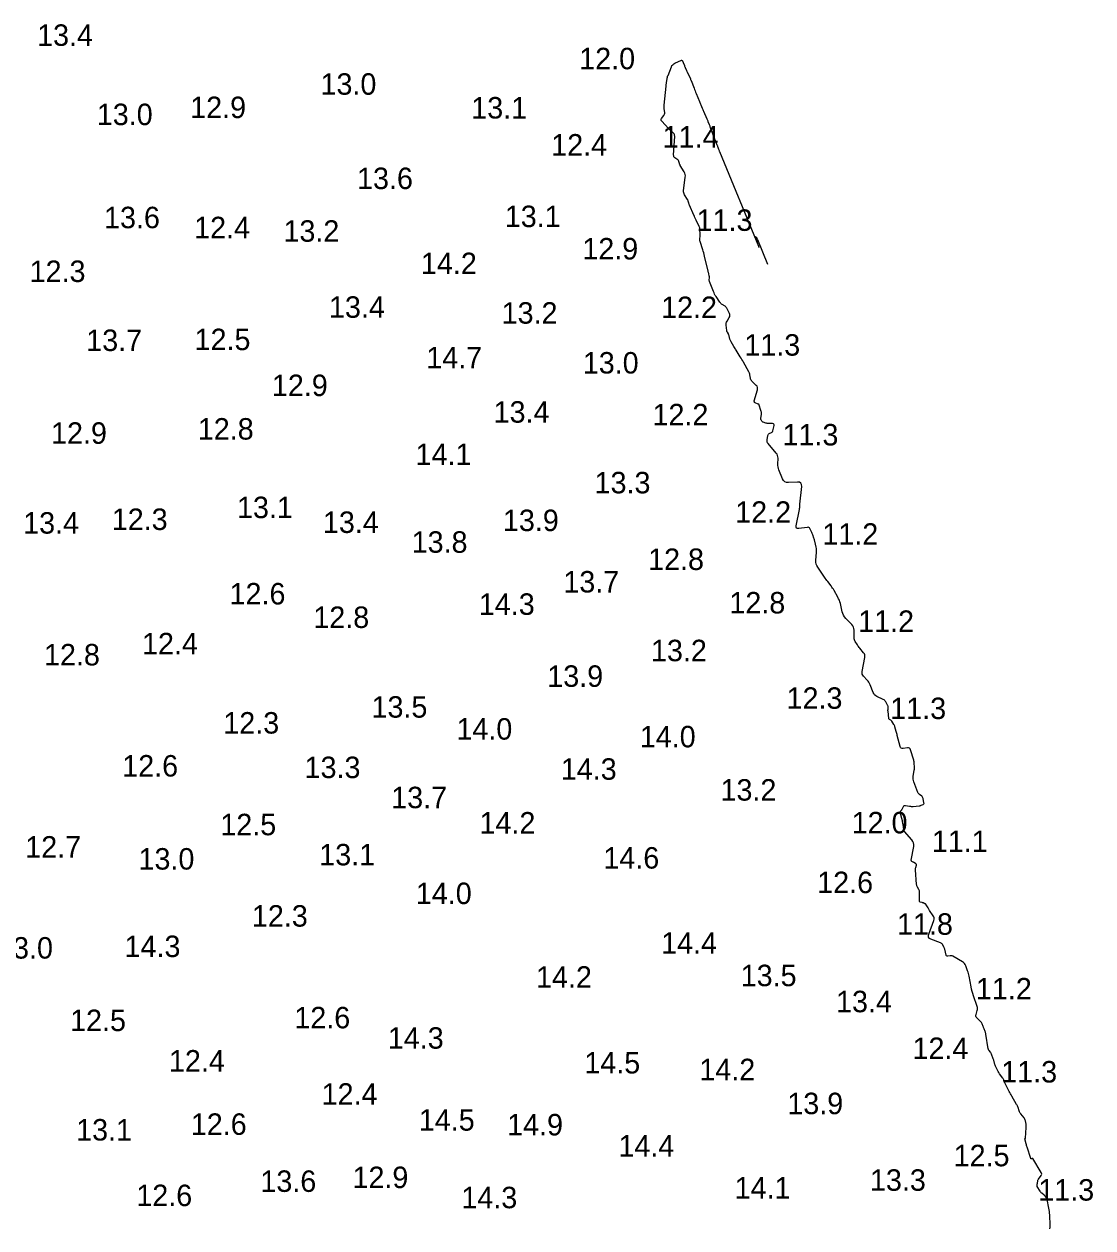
# Model space of a CAD drawing. Extents: x 815352 to 820877, y 582403 to 597439.
# Drawn here: x 820359.3 to 820608.2, y 591536 to 591816.5 of the extents above; entities that cross this region are included whole.
import ezdxf

# ---------------------------------------------------------------- set-up
doc = ezdxf.new("R2010")
doc.units = 0
doc.layers.add('V-CONT-EL12', color=7, linetype='Continuous')
doc.layers.add('V-TOPO-SOUN', color=7, linetype='Continuous')

msp = doc.modelspace()

# ---------------------------------------------------------------- linework, layer by layer
at = {"layer": 'V-CONT-EL12'}
for points in [[(820565.93, 591621.72), (820566.5, 591624.92), (820566.53, 591625.35), (820566.47, 591625.75), (820566.32, 591626.12), (820566.07, 591626.47), (820564.34, 591628.44), (820564.32, 591628.47), (820564.3, 591628.49), (820564.29, 591628.52), (820564.28, 591628.55), (820564.24, 591628.66), (820564.23, 591628.69), (820564.22, 591628.72), (820564.22, 591628.75), (820564.21, 591628.78), (820564.03, 591630.02), (820564, 591630.24), (820563.96, 591630.46), (820563.91, 591630.67), (820563.86, 591630.89), (820563.37, 591632.86), (820563.36, 591632.93), (820563.37, 591633), (820563.39, 591633.06), (820563.43, 591633.12), (820563.62, 591633.36), (820563.66, 591633.42), (820563.7, 591633.48), (820563.74, 591633.55), (820563.78, 591633.61), (820564.14, 591634.27), (820564.22, 591634.38), (820564.32, 591634.45), (820564.44, 591634.48), (820564.57, 591634.48), (820565.51, 591634.31), (820565.72, 591634.28), (820565.92, 591634.26), (820566.13, 591634.26), (820566.34, 591634.27), (820567.75, 591634.38), (820567.87, 591634.4), (820568, 591634.42), (820568.12, 591634.46), (820568.24, 591634.51), (820568.71, 591634.72), (820568.81, 591634.78), (820568.87, 591634.86), (820568.9, 591634.96), (820568.89, 591635.08), (820568.69, 591636.13), (820568.64, 591636.28), (820568.58, 591636.41), (820568.49, 591636.53), (820568.37, 591636.64), (820567.86, 591637.03), (820567.75, 591637.13), (820567.64, 591637.25), (820567.56, 591637.38), (820567.49, 591637.52), (820566.53, 591639.97), (820566.43, 591640.27), (820566.38, 591640.57), (820566.37, 591640.88), (820566.4, 591641.2), (820566.64, 591642.71), (820566.67, 591642.9), (820566.68, 591643.1), (820566.69, 591643.29), (820566.68, 591643.49), (820566.63, 591644.28), (820566.62, 591644.47), (820566.59, 591644.67), (820566.55, 591644.86), (820566.5, 591645.05), (820565.76, 591647.47), (820565.66, 591647.69), (820565.52, 591647.84), (820565.32, 591647.91), (820565.08, 591647.91), (820564.02, 591647.77), (820563.78, 591647.78), (820563.59, 591647.85), (820563.45, 591648), (820563.36, 591648.22), (820562.68, 591650.8), (820562.62, 591651.03), (820562.56, 591651.26), (820562.49, 591651.49), (820562.43, 591651.72), (820562.12, 591652.77), (820562.07, 591652.93), (820562, 591653.08), (820561.93, 591653.23), (820561.85, 591653.38), (820561.41, 591654.09), (820561.36, 591654.16), (820561.3, 591654.22), (820561.24, 591654.28), (820561.16, 591654.32), (820560.86, 591654.5), (820560.8, 591654.55), (820560.75, 591654.61), (820560.71, 591654.68), (820560.69, 591654.76), (820560.52, 591656.43), (820560.51, 591656.54), (820560.51, 591656.64), (820560.51, 591656.75), (820560.52, 591656.86), (820560.57, 591657.28), (820560.57, 591657.39), (820560.56, 591657.49), (820560.53, 591657.59), (820560.49, 591657.69), (820560, 591658.62), (820559.89, 591658.79), (820559.76, 591658.94), (820559.6, 591659.07), (820559.42, 591659.17), (820557.93, 591659.89), (820557.64, 591660.06), (820557.4, 591660.28), (820557.21, 591660.53), (820557.05, 591660.83), (820556.35, 591662.61), (820556.22, 591662.9), (820556.07, 591663.17), (820555.89, 591663.42), (820555.69, 591663.66), (820554.82, 591664.58), (820554.64, 591664.82), (820554.53, 591665.08), (820554.48, 591665.36), (820554.51, 591665.66), (820555.13, 591668.99), (820555.15, 591669.29), (820555.11, 591669.57), (820555.01, 591669.83), (820554.83, 591670.07), (820553.92, 591671.14), (820553.77, 591671.32), (820553.63, 591671.5), (820553.5, 591671.69), (820553.37, 591671.88), (820552.88, 591672.65), (820552.78, 591672.85), (820552.7, 591673.06), (820552.65, 591673.27), (820552.64, 591673.5), (820552.62, 591675.33), (820552.59, 591675.7), (820552.49, 591676.05), (820552.32, 591676.36), (820552.09, 591676.65), (820550.7, 591678.06), (820550.41, 591678.41), (820550.17, 591678.78), (820549.98, 591679.18), (820549.86, 591679.61), (820549.42, 591681.51), (820549.32, 591681.9), (820549.18, 591682.28), (820549.02, 591682.65), (820548.84, 591683), (820547.95, 591684.57), (820547.78, 591684.84), (820547.61, 591685.11), (820547.43, 591685.37), (820547.24, 591685.62), (820546.46, 591686.63), (820546.27, 591686.89), (820546.08, 591687.15), (820545.9, 591687.41), (820545.72, 591687.67), (820544.14, 591689.99), (820543.93, 591690.36), (820543.79, 591690.74), (820543.72, 591691.13), (820543.72, 591691.55), (820543.86, 591693.51), (820543.87, 591693.8), (820543.86, 591694.1), (820543.82, 591694.39), (820543.77, 591694.68), (820543.45, 591696.03), (820543.41, 591696.22), (820543.36, 591696.41), (820543.3, 591696.59), (820543.24, 591696.78), (820542.99, 591697.51), (820542.92, 591697.69), (820542.85, 591697.87), (820542.77, 591698.05), (820542.69, 591698.22), (820542.31, 591698.98), (820542.21, 591699.13), (820542.07, 591699.24), (820541.91, 591699.29), (820541.72, 591699.28), (820539.76, 591698.99), (820539.42, 591698.99), (820539.21, 591699.1), (820539.11, 591699.32), (820539.13, 591699.65), (820539.88, 591703.43), (820539.9, 591703.53), (820539.91, 591703.63), (820539.93, 591703.73), (820539.94, 591703.83), (820539.97, 591704.24), (820539.98, 591704.35), (820539.99, 591704.45), (820540, 591704.55), (820540.01, 591704.65), (820540.41, 591708.82), (820540.39, 591709.27), (820540.22, 591709.59), (820539.92, 591709.77), (820539.47, 591709.81), (820537.33, 591709.71), (820536.88, 591709.74), (820536.49, 591709.9), (820536.19, 591710.18), (820535.96, 591710.58), (820535.09, 591712.71), (820534.98, 591713.03), (820534.9, 591713.35), (820534.86, 591713.68), (820534.85, 591714.02), (820534.9, 591715.38), (820534.89, 591715.71), (820534.81, 591716.02), (820534.68, 591716.31), (820534.49, 591716.58), (820532.61, 591718.83), (820532.48, 591719.01), (820532.4, 591719.21), (820532.37, 591719.42), (820532.38, 591719.64), (820532.54, 591720.72), (820532.58, 591720.86), (820532.64, 591720.97), (820532.73, 591721.06), (820532.85, 591721.14), (820533.37, 591721.39), (820533.49, 591721.47), (820533.59, 591721.56), (820533.65, 591721.67), (820533.7, 591721.8), (820533.97, 591723.02), (820533.98, 591723.2), (820533.93, 591723.34), (820533.81, 591723.42), (820533.63, 591723.45), (820532.62, 591723.47), (820532.48, 591723.48), (820532.34, 591723.49), (820532.21, 591723.52), (820532.07, 591723.56), (820531.45, 591723.76), (820531.36, 591723.79), (820531.28, 591723.84), (820531.21, 591723.91), (820531.15, 591723.99), (820530.94, 591724.34), (820530.9, 591724.43), (820530.87, 591724.52), (820530.86, 591724.61), (820530.87, 591724.71), (820531.02, 591725.57), (820531.04, 591725.74), (820531.04, 591725.92), (820531.02, 591726.09), (820530.97, 591726.26), (820530.42, 591727.98), (820530.42, 591727.99), (820530.41, 591728), (820530.4, 591728), (820530.39, 591728), (820530.34, 591727.97), (820530.33, 591727.97), (820530.32, 591727.97), (820530.31, 591727.97), (820530.29, 591727.97), (820529.55, 591728.33), (820529.45, 591728.4), (820529.38, 591728.49), (820529.36, 591728.6), (820529.37, 591728.73), (820530.11, 591731.35), (820530.15, 591731.64), (820530.12, 591731.9), (820530.01, 591732.14), (820529.83, 591732.37), (820528.8, 591733.37), (820528.68, 591733.51), (820528.58, 591733.67), (820528.51, 591733.85), (820528.47, 591734.03), (820528.36, 591734.82), (820528.33, 591735.01), (820528.27, 591735.19), (820528.2, 591735.37), (820528.12, 591735.55), (820526.88, 591737.74), (820526.69, 591738.07), (820526.49, 591738.4), (820526.3, 591738.72), (820526.1, 591739.05), (820525.17, 591740.54), (820525.03, 591740.77), (820524.89, 591740.99), (820524.75, 591741.21), (820524.61, 591741.44), (820523.97, 591742.47), (820523.88, 591742.63), (820523.8, 591742.78), (820523.74, 591742.95), (820523.69, 591743.12), (820523.5, 591743.94), (820523.47, 591744.05), (820523.43, 591744.15), (820523.39, 591744.25), (820523.33, 591744.35), (820523.1, 591744.73), (820523.04, 591744.83), (820523, 591744.93), (820522.97, 591745.04), (820522.96, 591745.15), (820522.83, 591746.38), (820522.82, 591746.62), (820522.85, 591746.85), (820522.92, 591747.08), (820523.03, 591747.29), (820523.55, 591748.19), (820523.65, 591748.41), (820523.69, 591748.63), (820523.67, 591748.86), (820523.59, 591749.08), (820523.06, 591750.22), (820522.96, 591750.38), (820522.85, 591750.53), (820522.71, 591750.66), (820522.56, 591750.78), (820521.89, 591751.19), (820521.73, 591751.3), (820521.59, 591751.43), (820521.46, 591751.57), (820521.34, 591751.72), (820520.46, 591753.04), (820520.29, 591753.32), (820520.13, 591753.61), (820519.99, 591753.9), (820519.86, 591754.2), (820518.93, 591756.58), (820518.9, 591756.68), (820518.88, 591756.78), (820518.87, 591756.88), (820518.87, 591756.98), (820518.91, 591757.4), (820518.92, 591757.51), (820518.92, 591757.61), (820518.91, 591757.72), (820518.89, 591757.82), (820518.75, 591758.42), (820518.72, 591758.56), (820518.69, 591758.69), (820518.66, 591758.83), (820518.63, 591758.96), (820517.79, 591762.49), (820517.7, 591762.86), (820517.59, 591763.24), (820517.48, 591763.61), (820517.37, 591763.97), (820516.74, 591765.88), (820516.7, 591766.03), (820516.67, 591766.18), (820516.66, 591766.33), (820516.67, 591766.49), (820516.73, 591767.11), (820516.74, 591767.26), (820516.75, 591767.42), (820516.75, 591767.58), (820516.75, 591767.73), (820516.72, 591768.64), (820516.7, 591768.84), (820516.66, 591769.03), (820516.61, 591769.23), (820516.53, 591769.41), (820515.83, 591770.84), (820515.69, 591771.14), (820515.55, 591771.44), (820515.41, 591771.75), (820515.28, 591772.05), (820514.27, 591774.38), (820514.22, 591774.49), (820514.18, 591774.6), (820514.15, 591774.71), (820514.11, 591774.82), (820513.99, 591775.28), (820513.96, 591775.39), (820513.92, 591775.5), (820513.87, 591775.6), (820513.81, 591775.7), (820513.12, 591776.76), (820513.01, 591776.98), (820512.93, 591777.2), (820512.9, 591777.43), (820512.91, 591777.68), (820513.3, 591780.89), (820513.31, 591781.22), (820513.27, 591781.53), (820513.18, 591781.83), (820513.04, 591782.11), (820512.13, 591783.6), (820512.07, 591783.71), (820512.02, 591783.81), (820511.98, 591783.93), (820511.95, 591784.04), (820511.83, 591784.51), (820511.79, 591784.62), (820511.74, 591784.72), (820511.67, 591784.8), (820511.58, 591784.88), (820510.86, 591785.39), (820510.73, 591785.51), (820510.64, 591785.65), (820510.59, 591785.81), (820510.58, 591785.98), (820510.83, 591790.43), (820510.82, 591790.62), (820510.77, 591790.8), (820510.68, 591790.96), (820510.56, 591791.1), (820509.98, 591791.64), (820509.83, 591791.78), (820509.69, 591791.92), (820509.55, 591792.06), (820509.41, 591792.2), (820507.8, 591793.9), (820507.69, 591794.06), (820507.65, 591794.22), (820507.68, 591794.38), (820507.77, 591794.54), (820508.3, 591795.22), (820508.41, 591795.39), (820508.48, 591795.57), (820508.51, 591795.77), (820508.5, 591795.97), (820508.39, 591796.81), (820508.37, 591797.02), (820508.36, 591797.23), (820508.36, 591797.44), (820508.37, 591797.65), (820508.84, 591802.09), (820508.86, 591802.3), (820508.88, 591802.51), (820508.91, 591802.72), (820508.94, 591802.93), (820509.05, 591803.76), (820509.09, 591803.97), (820509.13, 591804.17), (820509.19, 591804.37), (820509.27, 591804.57), (820510.07, 591806.6), (820510.2, 591806.86), (820510.37, 591807.08), (820510.59, 591807.26), (820510.84, 591807.4), (820512.42, 591808.11), (820512.45, 591808.12), (820512.48, 591808.12), (820512.5, 591808.11), (820512.52, 591808.09), (820512.61, 591807.99), (820512.63, 591807.97), (820512.64, 591807.95), (820512.66, 591807.94), (820512.67, 591807.92), (820512.73, 591807.84), (820512.74, 591807.82), (820512.75, 591807.81), (820512.76, 591807.79), (820512.76, 591807.77), (820512.79, 591807.7), (820512.79, 591807.68), (820512.8, 591807.66), (820512.8, 591807.65), (820512.81, 591807.63), (820513.1, 591806.86), (820513.14, 591806.74), (820513.19, 591806.62), (820513.24, 591806.5), (820513.29, 591806.39), (820513.5, 591805.92), (820513.56, 591805.8), (820513.61, 591805.68), (820513.66, 591805.56), (820513.72, 591805.45), (820514.48, 591803.75), (820514.49, 591803.72), (820514.51, 591803.69), (820514.52, 591803.66), (820514.53, 591803.63), (820514.58, 591803.51), (820514.59, 591803.48), (820514.61, 591803.45), (820514.62, 591803.42), (820514.63, 591803.39), (820515.34, 591801.59), (820515.46, 591801.28), (820515.58, 591800.97), (820515.71, 591800.66), (820515.84, 591800.35), (820516.63, 591798.48), (820516.71, 591798.3), (820516.79, 591798.11), (820516.87, 591797.92), (820516.95, 591797.74), (820517.26, 591796.99), (820517.34, 591796.81), (820517.41, 591796.62), (820517.49, 591796.43), (820517.57, 591796.25), (820518.31, 591794.48), (820518.38, 591794.31), (820518.45, 591794.14), (820518.52, 591793.98), (820518.58, 591793.81), (820518.85, 591793.14), (820518.91, 591792.98), (820518.98, 591792.81), (820519.05, 591792.64), (820519.11, 591792.48), (820520.66, 591788.44), (820520.71, 591788.3), (820520.76, 591788.17), (820520.81, 591788.04), (820520.86, 591787.9), (820521.07, 591787.37), (820521.12, 591787.24), (820521.17, 591787.11), (820521.22, 591786.97), (820521.28, 591786.84), (820530.33, 591764.83), (820530.45, 591764.55), (820530.49, 591764.46), (820530.47, 591764.56), (820530.38, 591764.85), (820529.67, 591766.98), (820529.65, 591767.05), (820529.66, 591767.08), (820529.68, 591767.06), (820529.72, 591767.01), (820529.93, 591766.7), (820529.98, 591766.62), (820530.02, 591766.54), (820530.06, 591766.46), (820530.1, 591766.37), (820532.47, 591760.6)], [(820598.2, 591535.84), (820598.27, 591536.22), (820598.29, 591536.6), (820598.18, 591539.08), (820598.16, 591539.46), (820598.12, 591539.85), (820598.06, 591540.23), (820597.99, 591540.61), (820597.56, 591542.69), (820597.53, 591542.78), (820597.5, 591542.87), (820597.45, 591542.96), (820597.4, 591543.04), (820597.16, 591543.35), (820597.1, 591543.43), (820597.03, 591543.5), (820596.96, 591543.57), (820596.89, 591543.64), (820596.33, 591544.14), (820596.21, 591544.25), (820596.11, 591544.37), (820596.01, 591544.49), (820595.92, 591544.63), (820595.29, 591545.66), (820595.26, 591545.72), (820595.24, 591545.79), (820595.23, 591545.86), (820595.23, 591545.92), (820595.28, 591546.21), (820595.29, 591546.28), (820595.3, 591546.35), (820595.31, 591546.42), (820595.32, 591546.49), (820595.4, 591547), (820595.42, 591547.1), (820595.45, 591547.2), (820595.5, 591547.3), (820595.56, 591547.39), (820596.18, 591548.24), (820596.28, 591548.41), (820596.31, 591548.59), (820596.29, 591548.77), (820596.21, 591548.95), (820594.28, 591552.19), (820594.24, 591552.23), (820594.21, 591552.25), (820594.17, 591552.25), (820594.12, 591552.24), (820593.92, 591552.16), (820593.87, 591552.15), (820593.84, 591552.16), (820593.81, 591552.18), (820593.79, 591552.22), (820592.92, 591554.85), (820592.86, 591555.05), (820592.8, 591555.25), (820592.75, 591555.44), (820592.7, 591555.64), (820592.41, 591556.8), (820592.4, 591556.82), (820592.41, 591556.83), (820592.42, 591556.85), (820592.44, 591556.86), (820592.52, 591556.89), (820592.54, 591556.9), (820592.55, 591556.91), (820592.56, 591556.93), (820592.56, 591556.95), (820592.72, 591559.43), (820592.72, 591559.63), (820592.72, 591559.82), (820592.7, 591560.02), (820592.67, 591560.21), (820592.53, 591560.98), (820592.49, 591561.17), (820592.42, 591561.35), (820592.33, 591561.52), (820592.21, 591561.67), (820591.45, 591562.59), (820591.33, 591562.76), (820591.22, 591562.93), (820591.13, 591563.11), (820591.06, 591563.3), (820590.8, 591564.09), (820590.73, 591564.28), (820590.65, 591564.47), (820590.56, 591564.66), (820590.47, 591564.84), (820589.34, 591566.77), (820589.19, 591567.04), (820589.04, 591567.31), (820588.89, 591567.59), (820588.74, 591567.86), (820588.02, 591569.25), (820587.95, 591569.39), (820587.88, 591569.53), (820587.82, 591569.67), (820587.76, 591569.82), (820587.53, 591570.4), (820587.46, 591570.54), (820587.39, 591570.68), (820587.32, 591570.81), (820587.23, 591570.94), (820586.52, 591571.94), (820586.4, 591572.11), (820586.29, 591572.28), (820586.19, 591572.46), (820586.09, 591572.65), (820585.69, 591573.44), (820585.61, 591573.6), (820585.54, 591573.76), (820585.48, 591573.93), (820585.43, 591574.1), (820585.25, 591574.8), (820585.2, 591574.97), (820585.15, 591575.14), (820585.09, 591575.31), (820585.03, 591575.48), (820584.62, 591576.55), (820584.57, 591576.66), (820584.51, 591576.77), (820584.45, 591576.87), (820584.38, 591576.97), (820584.07, 591577.35), (820584, 591577.45), (820583.95, 591577.55), (820583.91, 591577.66), (820583.88, 591577.78), (820583.3, 591581.22), (820583.27, 591581.38), (820583.23, 591581.53), (820583.19, 591581.68), (820583.13, 591581.83), (820582.9, 591582.42), (820582.84, 591582.56), (820582.78, 591582.71), (820582.73, 591582.86), (820582.67, 591583), (820582.43, 591583.61), (820582.36, 591583.75), (820582.28, 591583.89), (820582.19, 591584.02), (820582.08, 591584.13), (820581.2, 591585.01), (820581.06, 591585.19), (820580.98, 591585.38), (820580.97, 591585.58), (820581.01, 591585.8), (820581.31, 591586.71), (820581.37, 591586.93), (820581.38, 591587.16), (820581.36, 591587.39), (820581.3, 591587.61), (820580.42, 591590.16), (820580.26, 591590.66), (820580.11, 591591.17), (820579.98, 591591.68), (820579.87, 591592.2), (820579.38, 591594.74), (820579.31, 591595.05), (820579.24, 591595.35), (820579.15, 591595.66), (820579.05, 591595.96), (820578.62, 591597.15), (820578.5, 591597.44), (820578.33, 591597.68), (820578.12, 591597.89), (820577.86, 591598.07), (820575.6, 591599.35), (820575.47, 591599.41), (820575.32, 591599.45), (820575.18, 591599.47), (820575.03, 591599.46), (820574.42, 591599.37), (820574.28, 591599.37), (820574.17, 591599.41), (820574.09, 591599.5), (820574.04, 591599.63), (820573.72, 591601), (820573.68, 591601.14), (820573.63, 591601.29), (820573.57, 591601.42), (820573.49, 591601.56), (820573.18, 591602.08), (820573.09, 591602.2), (820572.99, 591602.3), (820572.87, 591602.38), (820572.74, 591602.45), (820570.52, 591603.31), (820570.17, 591603.5), (820569.97, 591603.76), (820569.91, 591604.08), (820569.99, 591604.47), (820571.17, 591607.71), (820571.24, 591607.99), (820571.24, 591608.26), (820571.17, 591608.53), (820571.04, 591608.78), (820570.2, 591610), (820570.11, 591610.14), (820570.01, 591610.29), (820569.92, 591610.44), (820569.83, 591610.59), (820569.42, 591611.32), (820569.36, 591611.41), (820569.29, 591611.48), (820569.21, 591611.54), (820569.12, 591611.59), (820568.69, 591611.77), (820568.61, 591611.81), (820568.53, 591611.83), (820568.45, 591611.86), (820568.36, 591611.89), (820568.03, 591611.98), (820567.96, 591612.01), (820567.91, 591612.06), (820567.87, 591612.12), (820567.86, 591612.2), (820567.83, 591612.61), (820567.83, 591612.71), (820567.82, 591612.81), (820567.82, 591612.91), (820567.82, 591613.01), (820567.85, 591614.31), (820567.85, 591614.47), (820567.82, 591614.62), (820567.77, 591614.77), (820567.7, 591614.91), (820567.36, 591615.46), (820567.29, 591615.6), (820567.23, 591615.75), (820567.19, 591615.9), (820567.17, 591616.06), (820566.93, 591619.49), (820566.93, 591619.62), (820566.93, 591619.74), (820566.95, 591619.87), (820566.98, 591620), (820567.13, 591620.57), (820567.15, 591620.66), (820567.13, 591620.74), (820567.09, 591620.81), (820567.03, 591620.87), (820566.71, 591621.1), (820566.63, 591621.16), (820566.56, 591621.21), (820566.48, 591621.25), (820566.39, 591621.29), (820566.06, 591621.46), (820565.99, 591621.51), (820565.95, 591621.56), (820565.93, 591621.64), (820565.93, 591621.72)]]:
    msp.add_lwpolyline(points, dxfattribs=at)

# ---------------------------------------------------------------- texts
at = {"layer": 'V-TOPO-SOUN'}
for s, p in [('13.4 ', (820362.32, 591811.47)), ('12.0 ', (820488.59, 591806.02)), ('13.0 ', (820428.33, 591800.08)), ('12.9 ', (820397.98, 591794.64)), ('13.1 ', (820463.44, 591794.54)), ('13.0 ', (820376.23, 591793)), ('12.4 ', (820482.07, 591785.91)), ('11.4 ', (820508.02, 591787.78)), ('13.6 ', (820436.84, 591778.1)), ('13.6 ', (820377.91, 591768.98)), ('13.1 ', (820471.25, 591769.24)), ('12.4 ', (820398.9, 591766.65)), ('13.2 ', (820419.7, 591765.83)), ('11.3 ', (820515.93, 591768.36)), ('12.9 ', (820489.32, 591761.7)), ('14.2 ', (820451.72, 591758.28)), ('12.3 ', (820360.58, 591756.45)), ('13.4 ', (820430.3, 591748.11)), ('13.2 ', (820470.52, 591746.74)), ('12.2 ', (820507.66, 591748.05)), ('12.5 ', (820399, 591740.57)), ('13.7 ', (820373.77, 591740.37)), ('11.3 ', (820527.05, 591739.29)), ('14.7 ', (820452.97, 591736.34)), ('13.0 ', (820489.42, 591735.12)), ('12.9 ', (820417.01, 591729.87)), ('13.4 ', (820468.65, 591723.67)), ('12.2 ', (820505.66, 591723.05)), ('12.9 ', (820365.57, 591718.75)), ('12.8 ', (820399.75, 591719.73)), ('11.3 ', (820535.94, 591718.36)), ('14.1 ', (820450.48, 591713.8)), ('13.3 ', (820492.17, 591707.2)), ('13.1 ', (820408.88, 591701.43)), ('12.3 ', (820379.71, 591698.67)), ('12.2 ', (820524.92, 591700.34)), ('13.4 ', (820359.07, 591697.82)), ('13.4 ', (820428.89, 591697.98)), ('13.9 ', (820470.82, 591698.41)), ('13.8 ', (820449.56, 591693.36)), ('11.2 ', (820545.23, 591695.23)), ('12.8 ', (820504.64, 591689.35)), ('13.7 ', (820484.89, 591684.1)), ('12.6 ', (820407.15, 591681.32)), ('14.3 ', (820465.21, 591678.89)), ('12.8 ', (820523.57, 591679.22)), ('12.8 ', (820426.66, 591675.84)), ('11.2 ', (820553.56, 591674.92)), ('12.4 ', (820386.76, 591669.7)), ('13.2 ', (820505.3, 591668.09)), ('12.8 ', (820363.93, 591667.11)), ('13.9 ', (820481.15, 591662.12)), ('12.3 ', (820536.89, 591657)), ('13.5 ', (820440.21, 591654.94)), ('11.3 ', (820561.04, 591654.61)), ('12.3 ', (820405.69, 591651.23)), ('14.0 ', (820459.99, 591649.82)), ('14.0 ', (820502.7, 591648.02)), ('12.6 ', (820382.15, 591641.22)), ('13.3 ', (820424.62, 591640.86)), ('14.3 ', (820484.3, 591640.47)), ('13.2 ', (820521.5, 591635.61)), ('13.7 ', (820444.8, 591633.84)), ('12.5 ', (820405, 591627.54)), ('14.2 ', (820465.37, 591627.94)), ('12.0 ', (820552.05, 591627.98)), ('11.1 ', (820570.72, 591623.64)), ('12.7 ', (820359.56, 591622.33)), ('13.1 ', (820428.04, 591620.52)), ('13.0 ', (820385.94, 591619.54)), ('14.6 ', (820494.22, 591619.77)), ('12.6 ', (820544.02, 591614.06)), ('14.0 ', (820450.54, 591611.5)), ('12.3 ', (820412.35, 591606.25)), ('11.8 ', (820562.61, 591604.35)), ('13.0 ', (820353, 591598.8)), ('14.3 ', (820382.69, 591599.16)), ('14.4 ', (820507.66, 591599.92)), ('14.2 ', (820478.53, 591592.01)), ('13.5 ', (820526.2, 591592.37)), ('11.2 ', (820580.99, 591589.29)), ('13.4 ', (820548.41, 591586.3)), ('12.5 ', (820370, 591581.91)), ('12.6 ', (820422.24, 591582.55)), ('14.3 ', (820444.01, 591577.81)), ('12.4 ', (820566.22, 591575.41)), ('12.4 ', (820393.03, 591572.48)), ('14.5 ', (820489.78, 591572.03)), ('14.2 ', (820516.58, 591570.46)), ('11.3 ', (820586.89, 591569.93)), ('12.4 ', (820428.59, 591564.75)), ('13.9 ', (820537.06, 591562.55)), ('14.5 ', (820451.23, 591558.71)), ('13.1 ', (820371.41, 591556.41)), ('12.6 ', (820398.12, 591557.73)), ('14.9 ', (820471.8, 591557.6)), ('14.4 ', (820497.72, 591552.67)), ('12.5 ', (820575.8, 591550.41)), ('13.6 ', (820414.33, 591544.44)), ('12.9 ', (820435.78, 591545.33)), ('13.3 ', (820556.31, 591544.7)), ('14.1 ', (820524.79, 591542.9)), ('11.3 ', (820595.52, 591542.41)), ('12.6 ', (820385.43, 591541.13)), ('14.3 ', (820461.14, 591540.63))]:
    msp.add_text(s, height=5, dxfattribs=at).set_placement(p)

doc.saveas('drawing.dxf')
